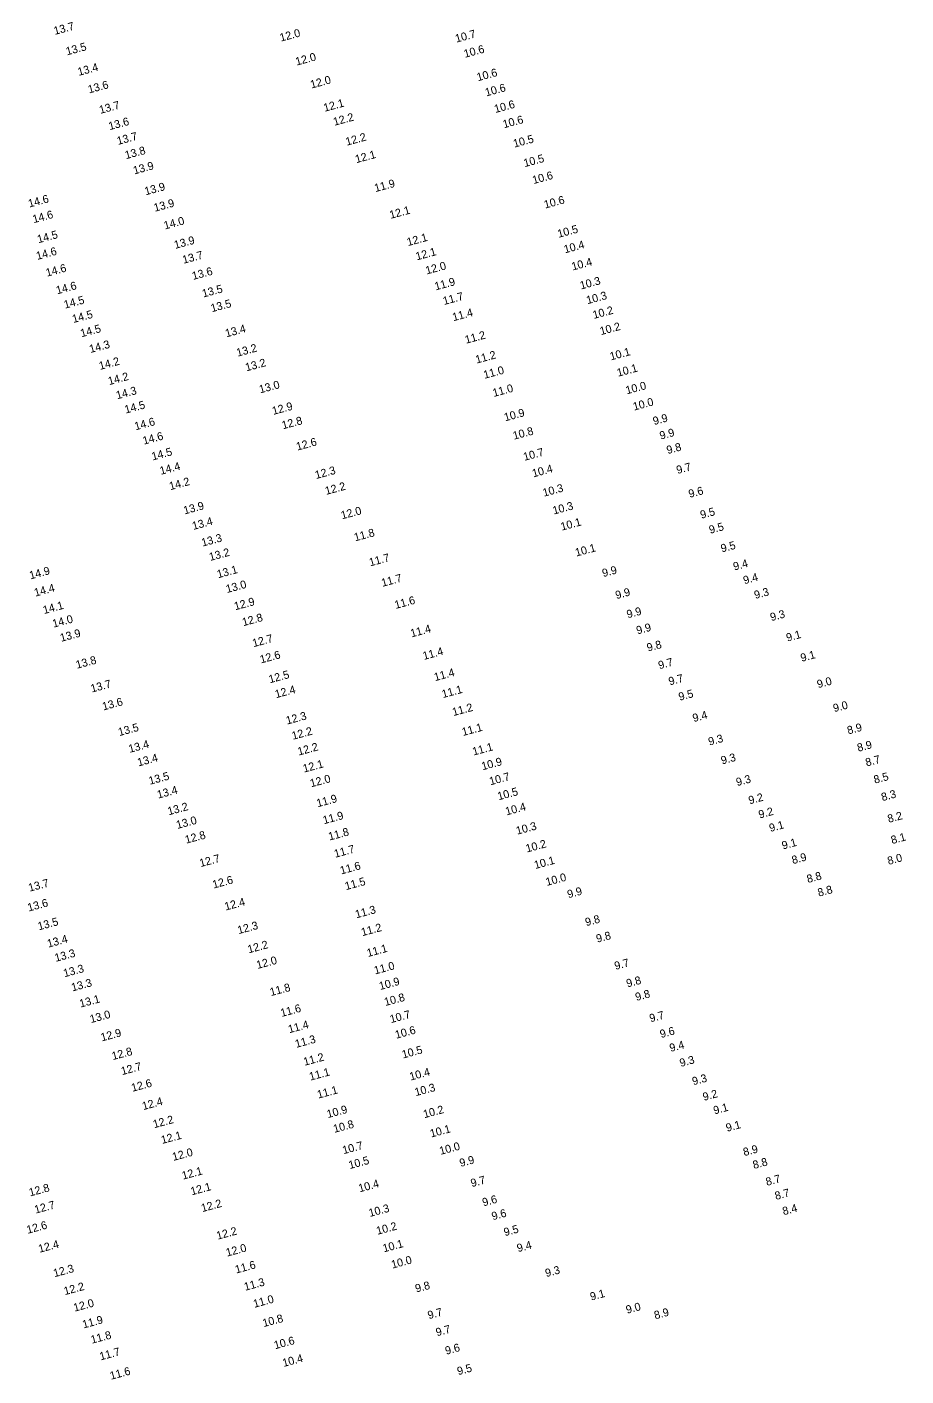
# Model space of a CAD drawing. Extents: x 1023796 to 1112670, y 656573 to 837340.
# Drawn here: x 1106673.8 to 1106948.2, y 697399.7 to 697821.1 of the extents above; entities that cross this region are included whole.
import ezdxf

# ---------------------------------------------------------------- set-up
doc = ezdxf.new("R2010")
doc.units = 0
doc.layers.add('V-TOPO-SOUN', color=7, linetype='Continuous')

msp = doc.modelspace()

# ---------------------------------------------------------------- texts
at = {"layer": 'V-TOPO-SOUN'}
for s, p in [('13.7 ', (1106682.48, 697818.66)), ('12.0 ', (1106753.03, 697816.54)), ('10.7 ', (1106807.82, 697816.24)), ('13.5 ', (1106686.29, 697812.26)), ('10.6 ', (1106810.51, 697811.5)), ('12.0 ', (1106757.95, 697809.07)), ('13.4 ', (1106689.96, 697805.86)), ('10.6 ', (1106814.54, 697804.18)), ('13.6 ', (1106693.17, 697800.37)), ('12.0 ', (1106762.59, 697801.89)), ('10.6 ', (1106817.15, 697799.44)), ('12.1 ', (1106766.7, 697794.64)), ('13.7 ', (1106696.69, 697793.99)), ('10.6 ', (1106820.01, 697794.26)), ('13.6 ', (1106699.6, 697788.9)), ('12.2 ', (1106769.74, 697790.27)), ('10.6 ', (1106822.67, 697789.48)), ('13.7 ', (1106702.2, 697784.28)), ('12.2 ', (1106773.6, 697784.04)), ('10.5 ', (1106825.92, 697783.44)), ('13.8 ', (1106704.71, 697779.84)), ('12.1 ', (1106776.6, 697778.59)), ('13.9 ', (1106707.29, 697775.07)), ('10.5 ', (1106829.16, 697777.35)), ('11.9 ', (1106782.57, 697769.55)), ('10.6 ', (1106831.9, 697772.06)), ('13.9 ', (1106710.84, 697768.55)), ('14.6 ', (1106674.52, 697764.72)), ('13.9 ', (1106713.71, 697763.41)), ('12.1 ', (1106787.31, 697761.19)), ('10.6 ', (1106835.53, 697764.39)), ('14.6 ', (1106675.89, 697759.84)), ('14.0 ', (1106716.85, 697757.87)), ('14.5 ', (1106677.34, 697753.56)), ('12.1 ', (1106792.73, 697752.69)), ('10.5 ', (1106839.74, 697755.27)), ('14.6 ', (1106677.01, 697748.36)), ('13.9 ', (1106720.06, 697751.8)), ('10.4 ', (1106841.73, 697750.42)), ('13.7 ', (1106722.66, 697747.16)), ('12.1 ', (1106795.47, 697748.22)), ('10.4 ', (1106844.14, 697745.05)), ('14.6 ', (1106680.01, 697743.12)), ('13.6 ', (1106725.66, 697742.11)), ('12.0 ', (1106798.55, 697743.82)), ('14.6 ', (1106683.21, 697737.61)), ('13.5 ', (1106728.81, 697736.61)), ('11.9 ', (1106801.37, 697738.85)), ('10.3 ', (1106846.75, 697739.13)), ('14.5 ', (1106685.65, 697733.13)), ('13.5 ', (1106731.5, 697732.03)), ('11.7 ', (1106803.98, 697734.28)), ('10.3 ', (1106848.75, 697734.53)), ('14.5 ', (1106688.27, 697728.66)), ('11.4 ', (1106806.93, 697729.22)), ('10.2 ', (1106850.74, 697729.93)), ('14.5 ', (1106690.8, 697724.2)), ('13.4 ', (1106736.03, 697724.17)), ('10.2 ', (1106852.96, 697724.87)), ('14.3 ', (1106693.59, 697719.28)), ('11.2 ', (1106810.85, 697722.18)), ('13.2 ', (1106739.52, 697718.14)), ('11.2 ', (1106814.13, 697715.98)), ('10.1 ', (1106856.07, 697716.97)), ('14.2 ', (1106696.61, 697714)), ('13.2 ', (1106742.29, 697713.55)), ('11.0 ', (1106816.63, 697711.22)), ('10.1 ', (1106858.3, 697711.87)), ('14.2 ', (1106699.44, 697709.25)), ('13.0 ', (1106746.59, 697706.68)), ('10.0 ', (1106861.02, 697706.38)), ('14.3 ', (1106701.94, 697704.82)), ('11.0 ', (1106819.5, 697705.56)), ('14.5 ', (1106704.6, 697700.36)), ('12.9 ', (1106750.67, 697699.95)), ('10.9 ', (1106823.06, 697697.94)), ('10.0 ', (1106863.3, 697701.29)), ('14.6 ', (1106707.69, 697695.13)), ('12.8 ', (1106753.69, 697695.45)), ('9.9', (1106869.54, 697696.77)), ('14.6 ', (1106710.26, 697690.64)), ('10.8 ', (1106825.81, 697692.2)), ('9.9', (1106871.63, 697692.22)), ('14.5 ', (1106713.04, 697685.72)), ('12.6 ', (1106758.18, 697688.8)), ('10.7 ', (1106829.07, 697685.6)), ('9.8', (1106873.79, 697687.71)), ('14.4 ', (1106715.58, 697681.23)), ('9.7', (1106876.86, 697681.49)), ('12.3 ', (1106764.04, 697679.92)), ('10.4 ', (1106831.84, 697680.43)), ('14.2 ', (1106718.53, 697676.43)), ('12.2 ', (1106767.18, 697674.96)), ('10.3 ', (1106835.13, 697674.39)), ('9.6', (1106880.66, 697674.04)), ('13.9 ', (1106722.98, 697668.86)), ('10.3 ', (1106838.23, 697668.82)), ('13.4 ', (1106725.71, 697664.01)), ('12.0 ', (1106772.14, 697667.32)), ('9.5', (1106884.3, 697667.5)), ('11.8 ', (1106776.23, 697660.45)), ('10.1 ', (1106840.73, 697663.79)), ('9.5', (1106887.05, 697662.81)), ('13.3 ', (1106728.59, 697658.81)), ('10.1 ', (1106845.27, 697655.7)), ('9.5', (1106890.71, 697656.99)), ('13.2 ', (1106730.98, 697654.33)), ('11.7 ', (1106780.93, 697652.64)), ('14.9 ', (1106674.87, 697648.56)), ('13.1 ', (1106733.45, 697648.92)), ('9.9', (1106853.68, 697649.28)), ('9.4', (1106894.59, 697651.34)), ('14.4 ', (1106676.39, 697643.18)), ('13.0 ', (1106736.23, 697644.31)), ('11.7 ', (1106784.76, 697646.24)), ('9.4', (1106897.73, 697647.04)), ('12.9 ', (1106738.8, 697638.92)), ('11.6 ', (1106788.89, 697639.34)), ('9.9', (1106857.81, 697642.39)), ('9.3', (1106901.13, 697642.44)), ('14.1 ', (1106679.12, 697637.74)), ('9.9', (1106861.34, 697636.41)), ('9.3', (1106906.14, 697635.52)), ('14.0 ', (1106682.07, 697633.48)), ('12.8 ', (1106741.32, 697633.95)), ('11.4 ', (1106793.83, 697630.45)), ('9.9', (1106864.35, 697631.38)), ('13.9 ', (1106684.46, 697629.06)), ('12.7 ', (1106744.5, 697627.39)), ('9.1', (1106911.14, 697629.13)), ('12.6 ', (1106746.85, 697622.32)), ('11.4 ', (1106797.68, 697623.4)), ('9.8', (1106867.63, 697626)), ('9.1', (1106915.62, 697622.81)), ('13.8 ', (1106689.39, 697620.65)), ('9.7', (1106871.2, 697620.49)), ('12.5 ', (1106749.6, 697616.12)), ('11.4 ', (1106801.2, 697616.79)), ('9.7', (1106874.42, 697615.45)), ('9.0', (1106920.75, 697614.57)), ('13.7 ', (1106694.02, 697613.21)), ('12.4 ', (1106751.55, 697611.46)), ('11.1 ', (1106803.63, 697611.49)), ('9.5', (1106877.54, 697610.65)), ('13.6 ', (1106697.64, 697607.62)), ('11.2 ', (1106806.9, 697605.87)), ('9.0', (1106925.77, 697607.08)), ('12.3 ', (1106754.98, 697603.22)), ('9.4', (1106881.92, 697603.99)), ('13.5 ', (1106702.6, 697599.62)), ('12.2 ', (1106756.8, 697598.46)), ('11.1 ', (1106809.9, 697599.65)), ('8.9', (1106930.18, 697600.14)), ('13.4 ', (1106705.84, 697594.38)), ('12.2 ', (1106758.62, 697593.54)), ('11.1 ', (1106813.19, 697593.54)), ('9.3', (1106886.82, 697596.65)), ('8.9', (1106933.3, 697594.71)), ('13.4 ', (1106708.59, 697590.13)), ('12.1 ', (1106760.27, 697588.22)), ('10.9 ', (1106816.01, 697588.94)), ('9.3', (1106890.77, 697590.75)), ('8.7', (1106935.89, 697590.12)), ('13.5 ', (1106712.14, 697584.41)), ('10.7 ', (1106818.46, 697584.25)), ('8.5', (1106938.47, 697584.75)), ('13.4 ', (1106714.74, 697580.08)), ('12.0 ', (1106762.49, 697583.62)), ('10.5 ', (1106821.01, 697579.57)), ('9.3', (1106895.49, 697583.99)), ('11.9 ', (1106764.52, 697577.39)), ('9.2', (1106899.36, 697578.29)), ('8.3', (1106940.82, 697579.3)), ('13.2 ', (1106718.03, 697574.88)), ('11.9 ', (1106766.5, 697572.09)), ('10.4 ', (1106823.47, 697574.84)), ('9.2', (1106902.5, 697573.87)), ('8.2', (1106942.79, 697572.52)), ('13.0 ', (1106720.73, 697570.61)), ('11.8 ', (1106768.22, 697566.99)), ('10.3 ', (1106826.8, 697568.81)), ('9.1', (1106905.82, 697569.66)), ('12.8 ', (1106723.47, 697566.01)), ('10.2 ', (1106829.83, 697563.25)), ('9.1', (1106909.78, 697564.19)), ('8.1', (1106943.85, 697565.88)), ('12.7 ', (1106727.98, 697558.69)), ('11.7 ', (1106770.01, 697561.61)), ('8.9', (1106912.88, 697559.62)), ('8.0', (1106942.74, 697559.39)), ('11.6 ', (1106771.87, 697556.4)), ('10.1 ', (1106832.45, 697558.1)), ('13.7 ', (1106674.57, 697551)), ('12.6 ', (1106732.04, 697551.99)), ('11.5 ', (1106773.38, 697551.5)), ('10.0 ', (1106836.06, 697552.81)), ('8.8', (1106917.57, 697553.72)), ('9.9', (1106842.8, 697548.96)), ('8.8', (1106920.97, 697549.45)), ('13.6 ', (1106674.3, 697544.81)), ('12.4 ', (1106735.81, 697545.12)), ('11.3 ', (1106776.6, 697542.69)), ('13.5 ', (1106677.5, 697538.94)), ('12.3 ', (1106739.85, 697537.75)), ('9.8', (1106848.38, 697540.24)), ('13.4 ', (1106680.43, 697533.53)), ('11.2 ', (1106778.46, 697537.11)), ('9.8', (1106851.8, 697535.08)), ('13.3 ', (1106682.78, 697529.1)), ('12.2 ', (1106743, 697531.76)), ('11.1 ', (1106780.22, 697530.61)), ('12.0 ', (1106745.75, 697526.87)), ('11.0 ', (1106782.47, 697525.16)), ('9.7', (1106857.51, 697526.58)), ('13.3 ', (1106685.49, 697524.28)), ('9.8', (1106861.23, 697521.11)), ('13.3 ', (1106687.98, 697519.85)), ('11.8 ', (1106749.95, 697518.4)), ('10.9 ', (1106784.04, 697520.29)), ('9.8', (1106864.02, 697516.88)), ('13.1 ', (1106690.5, 697514.8)), ('10.8 ', (1106785.66, 697515.31)), ('13.0 ', (1106693.77, 697509.97)), ('11.6 ', (1106753.27, 697511.88)), ('10.7 ', (1106787.42, 697509.96)), ('9.7', (1106868.44, 697510.21)), ('12.9 ', (1106697.16, 697504.24)), ('11.4 ', (1106755.66, 697506.8)), ('10.6 ', (1106789.04, 697505.07)), ('9.6', (1106871.71, 697505.29)), ('11.3 ', (1106757.83, 697502.22)), ('9.4', (1106874.71, 697500.95)), ('12.8 ', (1106700.6, 697498.41)), ('11.2 ', (1106760.44, 697496.63)), ('10.5 ', (1106791.18, 697498.9)), ('9.3', (1106877.88, 697496.27)), ('12.7 ', (1106703.49, 697493.71)), ('11.1 ', (1106762.24, 697491.99)), ('10.4 ', (1106793.54, 697492.01)), ('12.6 ', (1106706.71, 697488.5)), ('10.3 ', (1106795.16, 697487.14)), ('9.3', (1106881.78, 697490.53)), ('12.4 ', (1106710.09, 697482.79)), ('11.1 ', (1106764.72, 697486.38)), ('9.2', (1106885.09, 697485.67)), ('10.9 ', (1106767.72, 697480.29)), ('10.2 ', (1106797.84, 697480.25)), ('9.1', (1106888.41, 697481.44)), ('12.2 ', (1106713.48, 697477.12)), ('10.8 ', (1106769.76, 697475.68)), ('9.1', (1106892.32, 697476.01)), ('12.1 ', (1106715.99, 697472.21)), ('10.1 ', (1106799.95, 697474.21)), ('12.0 ', (1106719.5, 697466.92)), ('10.7 ', (1106772.61, 697469.01)), ('10.0 ', (1106802.88, 697468.8)), ('8.9', (1106897.7, 697468.41)), ('10.5 ', (1106774.54, 697464.37)), ('9.9', (1106809.16, 697465.02)), ('8.8', (1106900.71, 697464.39)), ('12.1 ', (1106722.49, 697461.06)), ('9.7', (1106812.65, 697458.73)), ('8.7', (1106904.76, 697459.11)), ('12.8 ', (1106674.75, 697455.82)), ('12.1 ', (1106725.2, 697456.16)), ('10.4 ', (1106777.61, 697457.1)), ('8.7', (1106907.59, 697454.72)), ('12.7 ', (1106676.46, 697450.44)), ('12.2 ', (1106728.51, 697450.93)), ('10.3 ', (1106780.82, 697449.41)), ('9.6', (1106816.28, 697452.71)), ('8.4', (1106909.98, 697449.95)), ('9.6', (1106819.19, 697448.38)), ('12.6 ', (1106674.02, 697444.15)), ('12.2 ', (1106733.28, 697442.3)), ('10.2 ', (1106783.19, 697443.83)), ('9.5', (1106822.97, 697443.39)), ('12.4 ', (1106677.7, 697438.21)), ('12.0 ', (1106736.24, 697437.02)), ('10.1 ', (1106785.19, 697438.35)), ('9.4', (1106827.08, 697438.41)), ('10.0 ', (1106787.86, 697433.27)), ('12.3 ', (1106682.36, 697430.58)), ('11.6 ', (1106739.1, 697431.74)), ('9.3', (1106835.89, 697430.62)), ('12.2 ', (1106685.62, 697424.99)), ('11.3 ', (1106741.9, 697426.35)), ('9.8', (1106795.32, 697425.81)), ('12.0 ', (1106688.63, 697419.81)), ('11.0 ', (1106744.77, 697421.03)), ('9.1', (1106849.92, 697423.27)), ('9.7', (1106799.22, 697417.46)), ('9.0', (1106861.11, 697419.17)), ('8.9', (1106869.91, 697417.44)), ('11.9 ', (1106691.43, 697414.57)), ('10.8 ', (1106747.68, 697415.01)), ('9.7', (1106801.76, 697412.12)), ('11.8 ', (1106694.05, 697409.81)), ('10.6 ', (1106751.25, 697408.08)), ('11.7 ', (1106696.78, 697404.6)), ('9.6', (1106804.66, 697406.37)), ('11.6 ', (1106700.02, 697398.55)), ('10.4 ', (1106753.89, 697402.55)), ('9.5', (1106808.42, 697399.98))]:
    msp.add_text(s, height=2.5, rotation=15, dxfattribs=at).set_placement(p)

doc.saveas('drawing.dxf')
